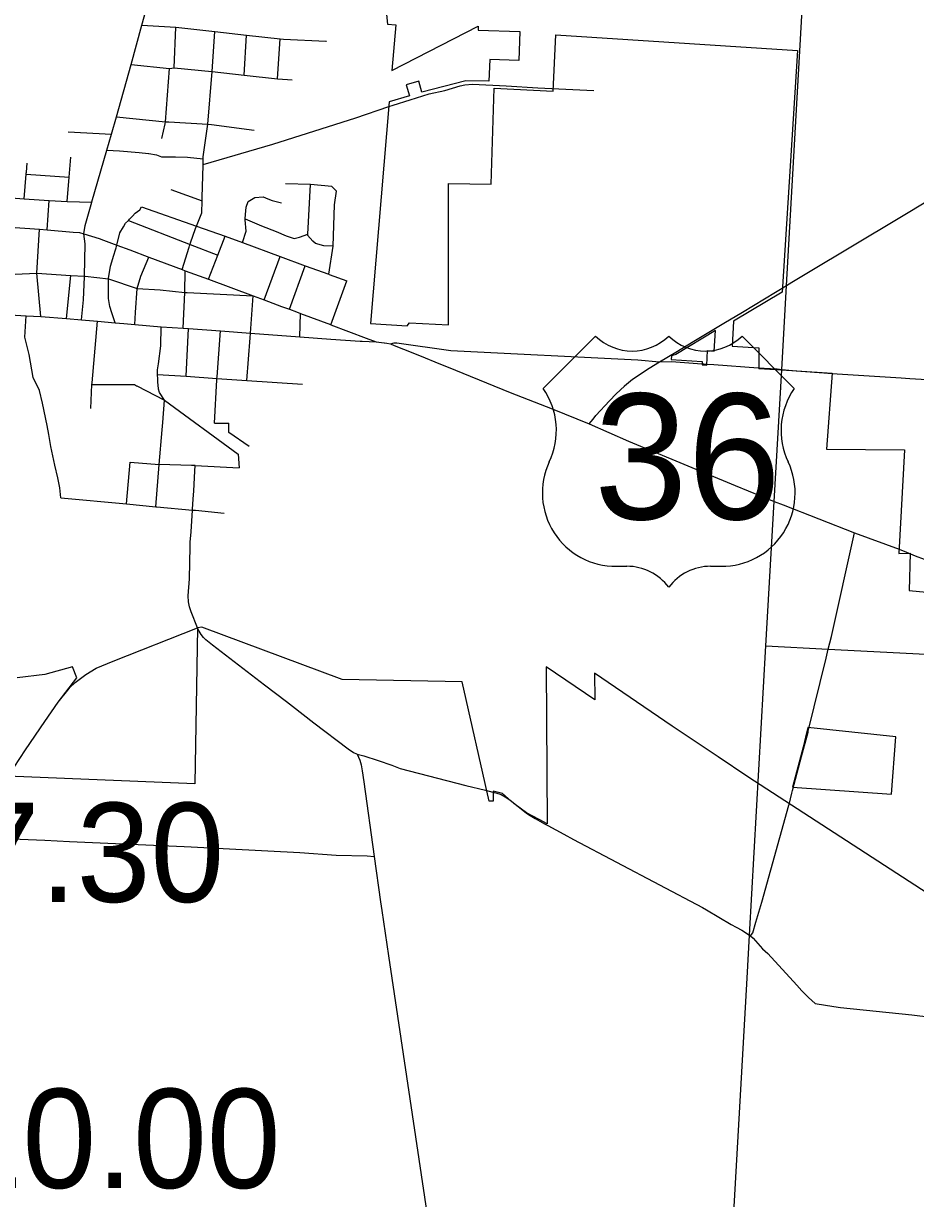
# Model space of a CAD drawing. Extents: x 1597222 to 1925846, y 496284 to 911751.
# Drawn here: x 1811952 to 1821840, y 827893 to 840922 of the extents above; entities that cross this region are included whole.
import ezdxf

# ---------------------------------------------------------------- set-up
doc = ezdxf.new("R2010")
doc.units = 0
for name, color, linetype in [('Default', 7, 'Continuous'), ('GM_X_City_Street', 7, 'Continuous'), ('GM_X_Corporation', 7, 'Continuous'), ('GM_X_County_Road', 7, 'Continuous'), ('GM_X_State_Route', 7, 'Continuous'), ('GM_X_Township', 7, 'Continuous'), ('GM_X_Township_Road', 7, 'Continuous'), ('GM_X_US_Route', 7, 'Continuous'), ('GM_X_US_Shield', 7, 'Continuous')]:
    doc.layers.add(name, color=color, linetype=linetype)

msp = doc.modelspace()

# ---------------------------------------------------------------- linework, layer by layer
at = {"layer": 'GM_X_City_Street'}
for points in [[(1813264, 840905), (1813642, 840880), (1814074, 840832), (1814423, 840793), (1814796, 840753), (1814833, 840749), (1814836, 840748)], [(1813621, 840431), (1813642, 840880)], [(1813944, 839395), (1813944, 839420), (1813945, 839445), (1813997, 839807), (1814043, 840388), (1814074, 840832)], [(1814399, 840349), (1814423, 840793)], [(1814768, 840308), (1814796, 840753)], [(1814836, 840748), (1815302, 840727), (1815310, 840726)], [(1813144, 840466), (1813572, 840423), (1813621, 840431), (1814038, 840389)], [(1813521, 839810), (1813525, 839832), (1813572, 840423)], [(1814038, 840389), (1814043, 840388), (1814399, 840349), (1814768, 840308), (1814772, 840307), (1814773, 840307)], [(1814773, 840307), (1814931, 840297)], [(1813943, 839357), (1814716, 839584), (1815637, 839875), (1816002, 840001), (1816050, 840016)], [(1812984, 839887), (1813525, 839832), (1813562, 839830)], [(1813487, 839645), (1813521, 839810)], [(1813562, 839830), (1813997, 839807), (1814036, 839802)], [(1814036, 839802), (1814508, 839740)], [(1812448, 839720), (1812928, 839694)], [(1812877, 839516), (1813015, 839510), (1813234, 839491)], [(1813234, 839491), (1813336, 839482)], [(1813336, 839482), (1813340, 839482), (1813426, 839467), (1813481, 839444), (1813596, 839443), (1813638, 839442)], [(1811984, 839274), (1811992, 839372)], [(1812435, 838949), (1812458, 839219), (1812477, 839441)], [(1813638, 839442), (1813769, 839438), (1813944, 839420)], [(1813804, 838489), (1813859, 838649), (1813870, 838676), (1813928, 838824), (1813933, 838957), (1813934, 838997), (1813942, 839347), (1813943, 839357), (1813944, 839395)], [(1811960, 838979), (1811982, 839250), (1811983, 839262), (1811984, 839274)], [(1811982, 839250), (1812458, 839219)], [(1813584, 839080), (1813933, 838957)], [(1815336, 838141), (1815384, 838451), (1815399, 838913), (1815423, 839061), (1815369, 839114), (1815134, 839137), (1814855, 839144)], [(1815384, 838451), (1815281, 838455), (1815189, 838484), (1815161, 838508), (1815102, 838575), (1815103, 838587), (1815134, 839137)], [(1811488, 839018), (1811817, 838990), (1811960, 838979), (1812235, 838959), (1812435, 838949), (1812709, 838939)], [(1812216, 838633), (1812235, 838959)], [(1814381, 838492), (1814421, 838620), (1814408, 838745), (1814409, 838757), (1814412, 838803), (1814421, 838887), (1814444, 838949), (1814516, 838992), (1814608, 838999), (1814662, 838979), (1814710, 838960), (1814812, 838933)], [(1812978, 838434), (1812985, 838465), (1813020, 838602), (1813060, 838667), (1813083, 838707), (1813116, 838739), (1813128, 838751), (1813160, 838786), (1813190, 838818), (1813243, 838856), (1813260, 838889)], [(1813260, 838889), (1813869, 838676)], [(1813116, 838739), (1813798, 838472), (1814106, 838352)], [(1814409, 838757), (1814591, 838679), (1814754, 838617), (1814862, 838568), (1814952, 838539), (1815010, 838552), (1815103, 838587)], [(1812101, 838154), (1812128, 838640)], [(1813869, 838676), (1813870, 838676), (1814189, 838564), (1814381, 838492), (1814798, 838338), (1815074, 838236), (1815336, 838141), (1815339, 838139), (1815535, 838067)], [(1814002, 838086), (1814106, 838352), (1814189, 838564)], [(1812896, 838093), (1812917, 838230), (1812953, 838352), (1812972, 838412), (1812978, 838434)], [(1813710, 838195), (1813788, 838442), (1813793, 838457), (1813798, 838472), (1813804, 838489)], [(1813186, 837584), (1813195, 837718), (1813211, 837984), (1813251, 838122), (1813340, 838332)], [(1814621, 837856), (1814798, 838338)], [(1813723, 837544), (1813742, 837940), (1813746, 838181)], [(1814899, 837753), (1815074, 838236)], [(1811382, 838163), (1811697, 838134), (1812101, 838154), (1812475, 838127), (1812630, 838122), (1812636, 838121)], [(1812144, 837672), (1812101, 838154)], [(1812429, 837651), (1812475, 838127)], [(1812636, 838121), (1812896, 838091), (1813211, 837984), (1813466, 837967), (1813742, 837940), (1813767, 837939)], [(1812968, 837602), (1812932, 837713), (1812910, 837782), (1812893, 837871), (1812896, 838091), (1812896, 838093)], [(1815358, 837582), (1815535, 838067)], [(1813767, 837939), (1814499, 837901)], [(1814464, 837437), (1814468, 837489), (1814499, 837901)], [(1812366, 835662), (1812354, 835774), (1812332, 835884), (1812301, 836023), (1812256, 836232), (1812234, 836365), (1812214, 836466), (1812161, 836711), (1812128, 836854), (1812061, 836997), (1812015, 837252), (1811967, 837444), (1811981, 837682)], [(1815015, 837449), (1815024, 837706)], [(1812713, 836937), (1812771, 837620)], [(1813448, 837149), (1813474, 837346), (1813478, 837560)], [(1813756, 837010), (1813782, 837540)], [(1814098, 837003), (1814136, 837513)], [(1814427, 836964), (1814464, 837437)], [(1816021, 837368), (1816062, 837380), (1816090, 837381), (1816690, 837295), (1818762, 837191), (1819004, 837172)], [(1813437, 837046), (1813439, 837082), (1813448, 837149)], [(1819004, 837172), (1819134, 837175), (1819472, 837149)], [(1819524, 837145), (1819604, 837139), (1820097, 837105)], [(1813443, 836943), (1813440, 836977), (1813437, 837031), (1813437, 837046)], [(1813437, 837031), (1813756, 837010), (1814097, 836986), (1814427, 836964), (1815045, 836922)], [(1814071, 836491), (1814096, 836972), (1814097, 836986), (1814098, 837003)], [(1812698, 836652), (1812711, 836919), (1812713, 836937)], [(1812711, 836919), (1813181, 836918), (1813206, 836905)], [(1813206, 836905), (1813208, 836904), (1813516, 836746)], [(1813495, 836498), (1813516, 836746), (1813459, 836830), (1813448, 836868), (1813448, 836873), (1813443, 836943)], [(1813516, 836746), (1814331, 836146), (1814342, 835995)], [(1813815, 836021), (1813457, 836033), (1813488, 836416), (1813495, 836498)], [(1814071, 836491), (1814230, 836491)], [(1814453, 836230), (1814230, 836387), (1814230, 836491)], [(1813094, 835594), (1813134, 836056)], [(1813134, 836056), (1813457, 836033)], [(1813418, 835564), (1813457, 836033)], [(1813833, 835648), (1813839, 835738), (1813852, 835957), (1813856, 836020), (1813815, 836021)], [(1813856, 836020), (1814342, 835995)], [(1812366, 835662), (1813094, 835594), (1813418, 835564), (1813418, 835564)], [(1813418, 835564), (1813431, 835563), (1813825, 835527), (1813852, 835524)], [(1813809, 835287), (1813825, 835527), (1813826, 835538), (1813833, 835648)], [(1813852, 835524), (1813857, 835524), (1814177, 835494)], [(1813880, 834222), (1813811, 834398), (1813791, 834454), (1813780, 834509), (1813779, 834575), (1813791, 834764), (1813798, 835121), (1813801, 835169), (1813809, 835287)], [(1820652, 833075), (1820849, 833886), (1820873, 833984), (1820908, 834123), (1821164, 835274)], [(1812457, 833548), (1812466, 833559), (1812525, 833614), (1812643, 833705), (1812759, 833772), (1812946, 833851), (1813880, 834222)], [(1817072, 832421), (1817099, 832415), (1817170, 832396)], [(1820438, 832263), (1820471, 832388), (1820478, 832416)]]:
    msp.add_lwpolyline(points, dxfattribs=at)
at = {"layer": 'GM_X_Corporation'}
for points in [[(1815846, 842310), (1815989, 840914), (1816080, 840907), (1816036, 840400), (1816992, 840894), (1816992, 840847), (1817454, 840834), (1817443, 840510), (1817122, 840521), (1817110, 840282), (1816854, 840287), (1816369, 840160), (1816334, 840281), (1816195, 840241), (1816230, 840120), (1816007, 840055), (1815797, 837596), (1816204, 837568), (1816230, 837602), (1816665, 837580), (1816663, 839149), (1817135, 839141), (1817168, 840204), (1817823, 840172), (1817852, 840795), (1820532, 840624), (1820362, 837942), (1819824, 837620), (1819808, 837343), (1820104, 837324), (1820105, 837097), (1820468, 837073), (1820915, 837044), (1820852, 836201), (1821717, 836195), (1821656, 835046), (1821781, 835050), (1821769, 834633), (1822268, 834587)], [(1824031, 829939), (1819982, 832569), (1819654, 832789), (1819142, 833130), (1818281, 833718), (1818286, 833421), (1817747, 833788), (1817756, 832046), (1817667, 832094), (1817528, 832169), (1817473, 832209), (1817387, 832271), (1817263, 832384), (1817160, 832409), (1817160, 832297), (1817114, 832297), (1816814, 833623), (1815483, 833646), (1813930, 834229), (1813880, 834222), (1813853, 832491), (1811776, 832575)], [(1811850, 832675), (1811974, 832866), (1812189, 833183), (1812337, 833398), (1812545, 833665), (1812495, 833790), (1812189, 833704), (1811881, 833666)]]:
    msp.add_lwpolyline(points, dxfattribs=at)
for points in [[(1819526, 837135), (1819535, 837296), (1819609, 837287), (1819623, 837519), (1819182, 837253), (1819135, 837235), (1819132, 837195), (1819476, 837173), (1819474, 837138)], [(1820476, 832454), (1821573, 832377), (1821623, 833012), (1820645, 833115), (1820621, 833009), (1820595, 832898)]]:
    msp.add_lwpolyline(points, close=True, dxfattribs=at)
at = {"layer": 'GM_X_County_Road'}
for points in [[(1819472, 837149), (1819494, 837147), (1819524, 837145)], [(1820097, 837105), (1820163, 837101), (1820305, 837091)], [(1820305, 837091), (1820358, 837087), (1820517, 837071), (1820825, 837049)], [(1820825, 837049), (1820913, 837042), (1821680, 836994), (1821777, 836987), (1822028, 836972), (1822074, 836969)], [(1813910, 834164), (1813898, 834183), (1813880, 834222)], [(1815650, 832818), (1815609, 832834), (1815550, 832877), (1815172, 833164), (1814933, 833350), (1814868, 833401), (1814625, 833586), (1814048, 834029), (1813975, 834088), (1813947, 834115), (1813922, 834145), (1813910, 834164)], [(1815650, 832818), (1815681, 832754), (1815696, 832701), (1815707, 832636), (1815724, 832514), (1815839, 831685), (1815910, 831182), (1815924, 831087), (1815997, 830585), (1816596, 826570), (1816611, 826462)]]:
    msp.add_lwpolyline(points, dxfattribs=at)
at = {"layer": 'GM_X_State_Route'}
for points in [[(1820468, 838053), (1820655, 838166), (1821648, 838759), (1824240, 840319)], [(1811786, 838666), (1811806, 838664), (1812128, 838640), (1812216, 838633), (1812504, 838609), (1812573, 838603), (1812621, 838591)], [(1812621, 838591), (1812791, 838538), (1812839, 838519), (1812985, 838465), (1813129, 838411)], [(1813129, 838411), (1813340, 838332), (1813710, 838195), (1813746, 838181), (1814002, 838086), (1814499, 837901), (1814621, 837856), (1814811, 837785), (1814899, 837753), (1814979, 837723), (1815024, 837706), (1815354, 837583), (1815358, 837582), (1815752, 837432), (1815862, 837391)], [(1819182, 837279), (1819382, 837398), (1819716, 837599), (1819921, 837722), (1820411, 838018), (1820468, 838053)], [(1818870, 837089), (1818887, 837100), (1819004, 837172), (1819182, 837279)], [(1818616, 836904), (1818704, 836977), (1818742, 837004), (1818870, 837089)], [(1818221, 836484), (1818267, 836536), (1818298, 836577), (1818447, 836739), (1818522, 836815), (1818613, 836902), (1818616, 836904)]]:
    msp.add_lwpolyline(points, dxfattribs=at)
at = {"layer": 'GM_X_Township'}
for points in [[(1820182, 834021), (1820274, 835623), (1820357, 837080), (1820411, 838018), (1820789, 844650), (1820950, 847472), (1821204, 851968), (1821306, 853784), (1821743, 860915)], [(1818966, 812859), (1819169, 816826), (1819403, 820562), (1819571, 823253), (1819973, 830336), (1820000, 830812), (1820182, 834021), (1820873, 833984), (1824840, 833781), (1824931, 833776), (1825545, 833759), (1825602, 833752), (1827748, 833636), (1831529, 833453), (1832327, 833414), (1835297, 833263)]]:
    msp.add_lwpolyline(points, dxfattribs=at)
at = {"layer": 'GM_X_Township_Road'}
for points in [[(1816050, 840016), (1816237, 840077), (1816448, 840141), (1816624, 840179), (1816708, 840206), (1816793, 840229), (1816843, 840243), (1816931, 840248), (1817301, 840230), (1817654, 840208), (1818276, 840179)], [(1811766, 832565), (1811850, 832675), (1811974, 832866), (1812189, 833183), (1812337, 833398), (1812457, 833548)], [(1820478, 832416), (1820578, 832795), (1820650, 833063), (1820652, 833075)], [(1815650, 832818), (1815723, 832800), (1815882, 832749), (1816035, 832698), (1816127, 832661), (1816854, 832473), (1817072, 832421)], [(1817170, 832396), (1817189, 832391), (1817247, 832372), (1817293, 832347), (1817314, 832333), (1817347, 832309), (1817435, 832240), (1817523, 832171), (1817551, 832151), (1817625, 832105), (1817729, 832048)], [(1820010, 830806), (1820037, 830840), (1820072, 830957), (1820135, 831180), (1820436, 832256), (1820438, 832263)], [(1817729, 832048), (1817764, 832029), (1817942, 831931), (1818048, 831874), (1819478, 831120), (1819525, 831094), (1819797, 830932), (1819854, 830901), (1819916, 830867), (1820000, 830812), (1820010, 830806)], [(1811732, 831884), (1812190, 831865), (1812461, 831851), (1813734, 831797), (1813810, 831792), (1815017, 831728), (1815419, 831700), (1815762, 831691), (1815839, 831685)], [(1820010, 830806), (1820042, 830778), (1820145, 830662), (1820205, 830609), (1820524, 830257), (1820580, 830196), (1820656, 830123), (1820728, 830055), (1820936, 830023), (1821010, 830011), (1821798, 829929), (1821888, 829919), (1822885, 829807), (1822989, 829796), (1823040, 829782), (1823095, 829767), (1823466, 829565), (1823529, 829531), (1824286, 829155), (1824340, 829128), (1824755, 828908)]]:
    msp.add_lwpolyline(points, dxfattribs=at)
at = {"layer": 'GM_X_US_Route'}
for points in [[(1812711, 838945), (1812877, 839516), (1812928, 839694), (1812984, 839887), (1813144, 840466), (1813264, 840905), (1813390, 841357)], [(1812629, 838113), (1812630, 838122), (1812634, 838480), (1812621, 838591), (1812637, 838682), (1812709, 838939), (1812711, 838945)], [(1812596, 837635), (1812618, 837856), (1812629, 838113)], [(1811563, 837706), (1811981, 837682), (1812144, 837672), (1812429, 837651), (1812596, 837635)], [(1812596, 837635), (1812771, 837620), (1812968, 837602), (1813063, 837594)], [(1813063, 837594), (1813186, 837584), (1813478, 837560), (1813723, 837544), (1813782, 837540), (1814136, 837513), (1814468, 837489), (1815015, 837449), (1815359, 837423), (1815684, 837401), (1815707, 837400)], [(1815707, 837400), (1815862, 837391)], [(1815862, 837391), (1815950, 837382), (1815954, 837381)], [(1815954, 837381), (1815981, 837378), (1816021, 837368), (1816060, 837353), (1816163, 837312), (1816361, 837232), (1816558, 837152)], [(1816558, 837152), (1816658, 837111), (1816823, 837044), (1817348, 836830), (1817814, 836649), (1818221, 836484)], [(1818221, 836484), (1818657, 836290), (1819840, 835798), (1820274, 835623), (1820373, 835583), (1821164, 835274), (1821658, 835092), (1821742, 835058)], [(1821742, 835058), (1821837, 835019), (1821938, 834981)]]:
    msp.add_lwpolyline(points, dxfattribs=at)
at = {"layer": 'GM_X_US_Shield'}
for p, q in [((1818293, 837455), (1817713, 836875)), ((1818293, 837455), (1817713, 836875)), ((1820497, 836875), (1819917, 837455)), ((1820497, 836875), (1819917, 837455)), ((1818525, 834903), (1818641, 834903)), ((1818525, 834903), (1818641, 834903)), ((1819569, 834903), (1819685, 834903)), ((1819569, 834903), (1819685, 834903))]:
    msp.add_line(p, q, dxfattribs=at)
for centre, radius, start, end in [((1818699, 837870), 580, 225.573, 314.427), ((1818699, 837870), 580, 225.573, 314.427), ((1819511, 837870), 580, 225.573, 314.427), ((1819511, 837870), 580, 225.573, 314.427), ((1817047, 836409), 812, 334.5471, 35.0009), ((1817047, 836409), 812, 334.5471, 35.0009), ((1821162, 836409), 812, 144.9991, 205.4529), ((1821162, 836409), 812, 144.9991, 205.4529), ((1818516, 835715), 812, 154.8319, 270.6383), ((1818516, 835715), 812, 154.8319, 270.6383), ((1819694, 835715), 812, 269.3617, 25.1681), ((1819694, 835715), 812, 269.3617, 25.1681), ((1818641, 834323), 580, 36.8699, 90), ((1818641, 834323), 580, 36.8699, 90), ((1819569, 834323), 580, 90, 143.1301), ((1819569, 834323), 580, 90, 143.1301)]:
    msp.add_arc(centre, radius, start, end, dxfattribs=at)

# ---------------------------------------------------------------- texts
at = {"layer": 'Default'}
for s, p in [('7.30', (1811315, 831181)), ('10.00', (1811122, 828009))]:
    msp.add_text(s, height=1100, dxfattribs=at).set_placement(p)
at = {"layer": 'GM_X_US_Shield'}
msp.add_text('36', height=1392.2, dxfattribs=at).set_placement((1818277, 835425))
msp.add_text('36', height=1392.2, dxfattribs=at).set_placement((1818277, 835425))

doc.saveas('drawing.dxf')
